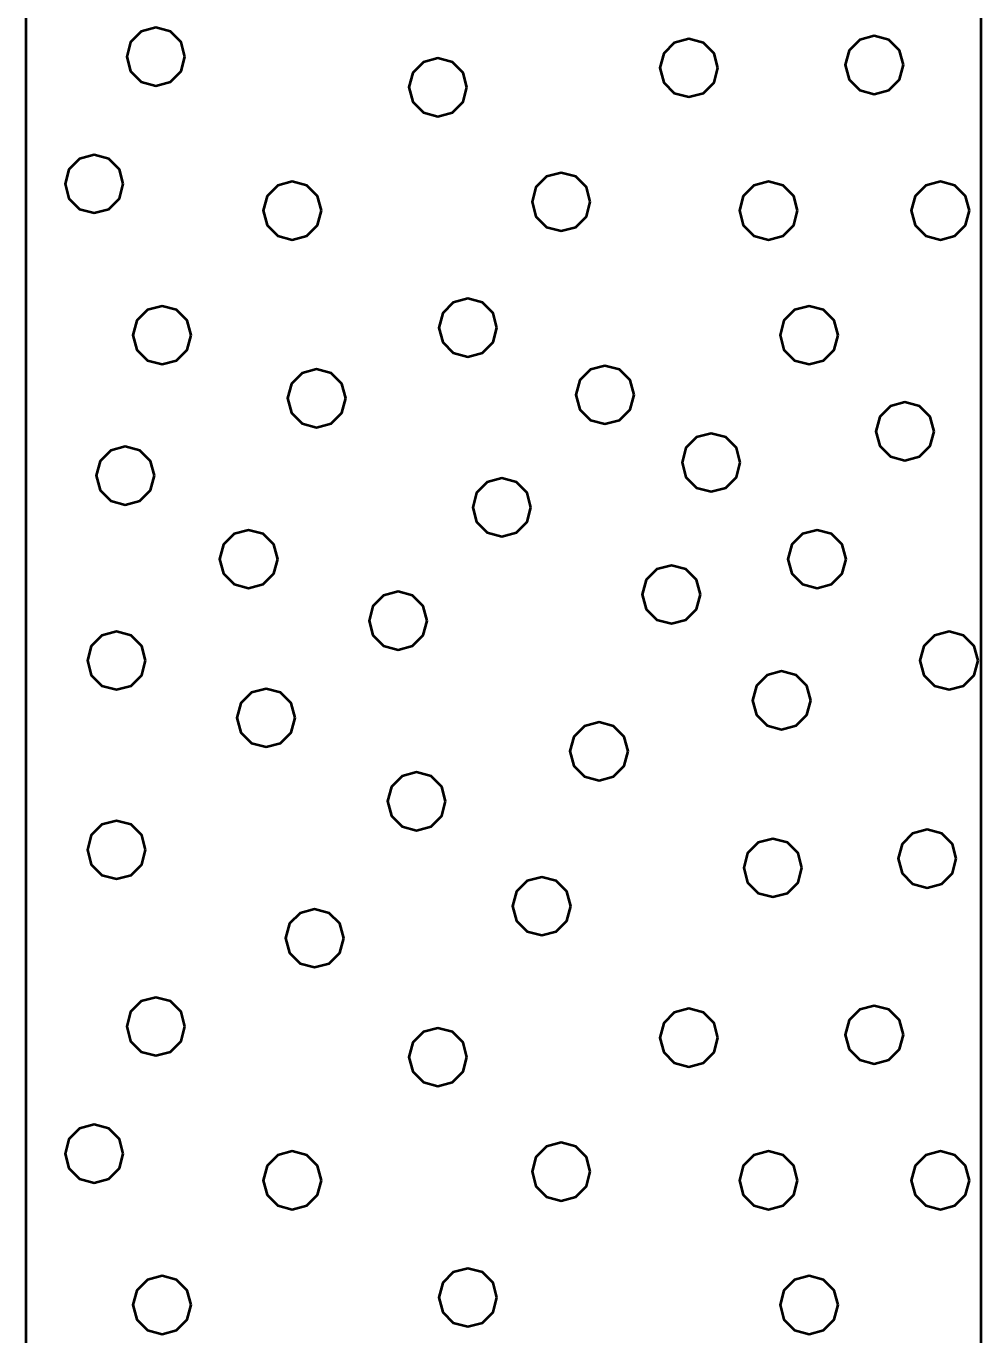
# Model space of a CAD drawing. Extents: x -582 to 653, y -817 to -3.
# Drawn here: x -480.411 to -477.911, y -214.719 to -211.291 of the extents above; entities that cross this region are included whole.
import ezdxf

# ---------------------------------------------------------------- set-up
doc = ezdxf.new("R2010")
doc.units = 0
doc.header["$LTSCALE"] = 0.4
doc.layers.add('27', color=7, linetype='Continuous', lineweight=40)

msp = doc.modelspace()

# ---------------------------------------------------------------- linework, layer by layer
at = {"layer": '27'}
for points in [[(-480.4109, -206.808), (-477.9109, -206.808), (-477.9109, -216.308), (-480.4109, -216.308)], [(-479.9951, -211.3714), (-480.0053, -211.3333), (-480.0332, -211.3054), (-480.0713, -211.2952), (-480.1094, -211.3054), (-480.1373, -211.3333), (-480.1475, -211.3714), (-480.1373, -211.4095), (-480.1094, -211.4374), (-480.0713, -211.4476), (-480.0332, -211.4374), (-480.0053, -211.4095)], [(-478.5993, -211.4007), (-478.6095, -211.3626), (-478.6374, -211.3347), (-478.6755, -211.3245), (-478.7136, -211.3347), (-478.7414, -211.3626), (-478.7517, -211.4007), (-478.7414, -211.4388), (-478.7136, -211.4667), (-478.6755, -211.4769), (-478.6374, -211.4667), (-478.6095, -211.4388)], [(-478.1136, -211.393), (-478.1238, -211.3549), (-478.1517, -211.327), (-478.1898, -211.3168), (-478.2279, -211.327), (-478.2558, -211.3549), (-478.266, -211.393), (-478.2558, -211.4311), (-478.2279, -211.459), (-478.1898, -211.4692), (-478.1517, -211.459), (-478.1238, -211.4311)], [(-479.2565, -211.4515), (-479.2667, -211.4134), (-479.2946, -211.3855), (-479.3327, -211.3753), (-479.3708, -211.3855), (-479.3987, -211.4134), (-479.4089, -211.4515), (-479.3987, -211.4896), (-479.3708, -211.5175), (-479.3327, -211.5277), (-479.2946, -211.5175), (-479.2667, -211.4896)], [(-480.1566, -211.7045), (-480.1668, -211.6664), (-480.1947, -211.6385), (-480.2328, -211.6283), (-480.2709, -211.6385), (-480.2988, -211.6664), (-480.309, -211.7045), (-480.2988, -211.7426), (-480.2709, -211.7705), (-480.2328, -211.7807), (-480.1947, -211.7705), (-480.1668, -211.7426)], [(-478.9336, -211.7515), (-478.9438, -211.7134), (-478.9717, -211.6855), (-479.0098, -211.6753), (-479.0479, -211.6855), (-479.0758, -211.7134), (-479.086, -211.7515), (-479.0758, -211.7896), (-479.0479, -211.8175), (-479.0098, -211.8277), (-478.9717, -211.8175), (-478.9438, -211.7896)], [(-479.6379, -211.7744), (-479.6481, -211.7363), (-479.676, -211.7084), (-479.7141, -211.6982), (-479.7522, -211.7084), (-479.7801, -211.7363), (-479.7903, -211.7744), (-479.7801, -211.8125), (-479.7522, -211.8404), (-479.7141, -211.8506), (-479.676, -211.8404), (-479.6481, -211.8125)], [(-478.3908, -211.7744), (-478.401, -211.7363), (-478.4289, -211.7084), (-478.467, -211.6982), (-478.5051, -211.7084), (-478.533, -211.7363), (-478.5432, -211.7744), (-478.533, -211.8125), (-478.5051, -211.8404), (-478.467, -211.8506), (-478.4289, -211.8404), (-478.401, -211.8125)], [(-477.9407, -211.7744), (-477.9509, -211.7363), (-477.9788, -211.7084), (-478.0169, -211.6982), (-478.055, -211.7084), (-478.0829, -211.7363), (-478.0931, -211.7744), (-478.0829, -211.8125), (-478.055, -211.8404), (-478.0169, -211.8506), (-477.9788, -211.8404), (-477.9509, -211.8125)], [(-479.1781, -212.0811), (-479.1883, -212.043), (-479.2162, -212.0151), (-479.2543, -212.0049), (-479.2924, -212.0151), (-479.3202, -212.043), (-479.3305, -212.0811), (-479.3202, -212.1192), (-479.2924, -212.1471), (-479.2543, -212.1573), (-479.2162, -212.1471), (-479.1883, -212.1192)], [(-479.979, -212.1007), (-479.9892, -212.0626), (-480.0171, -212.0347), (-480.0552, -212.0245), (-480.0933, -212.0347), (-480.1212, -212.0626), (-480.1314, -212.1007), (-480.1212, -212.1388), (-480.0933, -212.1667), (-480.0552, -212.1769), (-480.0171, -212.1667), (-479.9892, -212.1388)], [(-478.2844, -212.1007), (-478.2946, -212.0626), (-478.3225, -212.0348), (-478.3606, -212.0245), (-478.3987, -212.0348), (-478.4266, -212.0626), (-478.4368, -212.1007), (-478.4266, -212.1388), (-478.3987, -212.1667), (-478.3606, -212.1769), (-478.3225, -212.1667), (-478.2946, -212.1388)], [(-479.5741, -212.266), (-479.5843, -212.2279), (-479.6122, -212.2), (-479.6503, -212.1898), (-479.6884, -212.2), (-479.7163, -212.2279), (-479.7265, -212.266), (-479.7163, -212.3041), (-479.6884, -212.3319), (-479.6503, -212.3422), (-479.6122, -212.3319), (-479.5843, -212.3041)], [(-478.819, -212.257), (-478.8292, -212.2189), (-478.8571, -212.191), (-478.8952, -212.1808), (-478.9333, -212.191), (-478.9612, -212.2189), (-478.9714, -212.257), (-478.9612, -212.2951), (-478.9333, -212.323), (-478.8952, -212.3332), (-478.8571, -212.323), (-478.8292, -212.2951)], [(-478.0335, -212.3528), (-478.0438, -212.3147), (-478.0716, -212.2869), (-478.1097, -212.2766), (-478.1478, -212.2869), (-478.1757, -212.3147), (-478.1859, -212.3528), (-478.1757, -212.3909), (-478.1478, -212.4188), (-478.1097, -212.429), (-478.0716, -212.4188), (-478.0438, -212.3909)], [(-478.5408, -212.4342), (-478.551, -212.3961), (-478.5789, -212.3682), (-478.617, -212.358), (-478.6551, -212.3682), (-478.683, -212.3961), (-478.6932, -212.4342), (-478.683, -212.4723), (-478.6551, -212.5002), (-478.617, -212.5104), (-478.5789, -212.5002), (-478.551, -212.4723)], [(-480.0752, -212.4685), (-480.0854, -212.4304), (-480.1133, -212.4025), (-480.1514, -212.3923), (-480.1895, -212.4025), (-480.2174, -212.4304), (-480.2276, -212.4685), (-480.2174, -212.5066), (-480.1895, -212.5345), (-480.1514, -212.5447), (-480.1133, -212.5345), (-480.0854, -212.5066)], [(-479.0891, -212.5517), (-479.0993, -212.5136), (-479.1272, -212.4857), (-479.1653, -212.4755), (-479.2034, -212.4857), (-479.2313, -212.5136), (-479.2415, -212.5517), (-479.2313, -212.5898), (-479.2034, -212.6177), (-479.1653, -212.6279), (-479.1272, -212.6177), (-479.0993, -212.5898)], [(-479.7523, -212.6872), (-479.7625, -212.6491), (-479.7904, -212.6212), (-479.8285, -212.611), (-479.8666, -212.6212), (-479.8945, -212.6491), (-479.9047, -212.6872), (-479.8945, -212.7253), (-479.8666, -212.7532), (-479.8285, -212.7634), (-479.7904, -212.7532), (-479.7625, -212.7253)], [(-478.2636, -212.6872), (-478.2739, -212.6491), (-478.3017, -212.6212), (-478.3398, -212.611), (-478.3779, -212.6212), (-478.4058, -212.6491), (-478.416, -212.6872), (-478.4058, -212.7253), (-478.3779, -212.7532), (-478.3398, -212.7634), (-478.3017, -212.7532), (-478.2739, -212.7253)], [(-478.645, -212.78), (-478.6552, -212.7419), (-478.6831, -212.714), (-478.7212, -212.7038), (-478.7593, -212.714), (-478.7872, -212.7419), (-478.7974, -212.78), (-478.7872, -212.8181), (-478.7593, -212.846), (-478.7212, -212.8562), (-478.6831, -212.846), (-478.6552, -212.8181)], [(-479.3607, -212.8486), (-479.371, -212.8105), (-479.3988, -212.7827), (-479.4369, -212.7724), (-479.475, -212.7827), (-479.5029, -212.8105), (-479.5131, -212.8486), (-479.5029, -212.8867), (-479.475, -212.9146), (-479.4369, -212.9248), (-479.3988, -212.9146), (-479.371, -212.8867)], [(-480.0981, -212.9529), (-480.1083, -212.9148), (-480.1362, -212.8869), (-480.1743, -212.8767), (-480.2124, -212.8869), (-480.2403, -212.9148), (-480.2505, -212.9529), (-480.2403, -212.991), (-480.2124, -213.0189), (-480.1743, -213.0291), (-480.1362, -213.0189), (-480.1083, -212.991)], [(-477.9179, -212.9529), (-477.9281, -212.9148), (-477.956, -212.8869), (-477.9941, -212.8767), (-478.0322, -212.8869), (-478.06, -212.9148), (-478.0703, -212.9529), (-478.06, -212.991), (-478.0322, -213.0189), (-477.9941, -213.0291), (-477.956, -213.0189), (-477.9281, -212.991)], [(-478.3564, -213.0571), (-478.3667, -213.019), (-478.3945, -212.9911), (-478.4326, -212.9809), (-478.4707, -212.9911), (-478.4986, -213.019), (-478.5088, -213.0571), (-478.4986, -213.0952), (-478.4707, -213.1231), (-478.4326, -213.1333), (-478.3945, -213.1231), (-478.3667, -213.0952)], [(-479.7065, -213.1029), (-479.7167, -213.0648), (-479.7446, -213.0369), (-479.7827, -213.0267), (-479.8208, -213.0369), (-479.8487, -213.0648), (-479.8589, -213.1029), (-479.8487, -213.141), (-479.8208, -213.1689), (-479.7827, -213.1791), (-479.7446, -213.1689), (-479.7167, -213.141)], [(-478.8344, -213.1906), (-478.8447, -213.1525), (-478.8725, -213.1246), (-478.9106, -213.1144), (-478.9487, -213.1246), (-478.9766, -213.1525), (-478.9868, -213.1906), (-478.9766, -213.2287), (-478.9487, -213.2566), (-478.9106, -213.2668), (-478.8725, -213.2566), (-478.8447, -213.2287)], [(-479.3124, -213.3216), (-479.3226, -213.2835), (-479.3505, -213.2556), (-479.3886, -213.2454), (-479.4267, -213.2556), (-479.4546, -213.2835), (-479.4648, -213.3216), (-479.4546, -213.3597), (-479.4267, -213.3875), (-479.3886, -213.3978), (-479.3505, -213.3875), (-479.3226, -213.3597)], [(-480.0981, -213.4487), (-480.1083, -213.4106), (-480.1362, -213.3827), (-480.1743, -213.3725), (-480.2124, -213.3827), (-480.2403, -213.4106), (-480.2505, -213.4487), (-480.2403, -213.4868), (-480.2124, -213.5147), (-480.1743, -213.5249), (-480.1362, -213.5147), (-480.1083, -213.4868)], [(-478.3793, -213.4957), (-478.3895, -213.4576), (-478.4174, -213.4297), (-478.4555, -213.4195), (-478.4936, -213.4297), (-478.5215, -213.4576), (-478.5317, -213.4957), (-478.5215, -213.5338), (-478.4936, -213.5617), (-478.4555, -213.5719), (-478.4174, -213.5617), (-478.3895, -213.5338)], [(-477.9751, -213.4716), (-477.9853, -213.4335), (-478.0132, -213.4056), (-478.0513, -213.3954), (-478.0894, -213.4056), (-478.1173, -213.4335), (-478.1275, -213.4716), (-478.1173, -213.5097), (-478.0894, -213.5376), (-478.0513, -213.5478), (-478.0132, -213.5376), (-477.9853, -213.5097)], [(-478.9845, -213.5961), (-478.9947, -213.558), (-479.0226, -213.5302), (-479.0607, -213.5199), (-479.0988, -213.5302), (-479.1266, -213.558), (-479.1369, -213.5961), (-479.1266, -213.6342), (-479.0988, -213.6621), (-479.0607, -213.6723), (-479.0226, -213.6621), (-478.9947, -213.6342)], [(-479.5794, -213.6801), (-479.5896, -213.642), (-479.6175, -213.6141), (-479.6556, -213.6039), (-479.6937, -213.6141), (-479.7216, -213.642), (-479.7318, -213.6801), (-479.7216, -213.7182), (-479.6937, -213.746), (-479.6556, -213.7563), (-479.6175, -213.746), (-479.5896, -213.7182)], [(-479.9951, -213.9114), (-480.0053, -213.8733), (-480.0332, -213.8454), (-480.0713, -213.8352), (-480.1094, -213.8454), (-480.1373, -213.8733), (-480.1475, -213.9114), (-480.1373, -213.9495), (-480.1094, -213.9774), (-480.0713, -213.9876), (-480.0332, -213.9774), (-480.0053, -213.9495)], [(-478.5993, -213.9407), (-478.6095, -213.9026), (-478.6374, -213.8747), (-478.6755, -213.8645), (-478.7136, -213.8747), (-478.7414, -213.9026), (-478.7517, -213.9407), (-478.7414, -213.9788), (-478.7136, -214.0067), (-478.6755, -214.0169), (-478.6374, -214.0067), (-478.6095, -213.9788)], [(-478.1136, -213.933), (-478.1238, -213.8949), (-478.1517, -213.867), (-478.1898, -213.8568), (-478.2279, -213.867), (-478.2558, -213.8949), (-478.266, -213.933), (-478.2558, -213.9711), (-478.2279, -213.999), (-478.1898, -214.0092), (-478.1517, -213.999), (-478.1238, -213.9711)], [(-479.2565, -213.9915), (-479.2667, -213.9534), (-479.2946, -213.9255), (-479.3327, -213.9153), (-479.3708, -213.9255), (-479.3987, -213.9534), (-479.4089, -213.9915), (-479.3987, -214.0296), (-479.3708, -214.0575), (-479.3327, -214.0677), (-479.2946, -214.0575), (-479.2667, -214.0296)], [(-480.1566, -214.2445), (-480.1668, -214.2064), (-480.1947, -214.1785), (-480.2328, -214.1683), (-480.2709, -214.1785), (-480.2988, -214.2064), (-480.309, -214.2445), (-480.2988, -214.2826), (-480.2709, -214.3105), (-480.2328, -214.3207), (-480.1947, -214.3105), (-480.1668, -214.2826)], [(-479.6379, -214.3144), (-479.6481, -214.2763), (-479.676, -214.2484), (-479.7141, -214.2382), (-479.7522, -214.2484), (-479.7801, -214.2763), (-479.7903, -214.3144), (-479.7801, -214.3525), (-479.7522, -214.3804), (-479.7141, -214.3906), (-479.676, -214.3804), (-479.6481, -214.3525)], [(-478.9336, -214.2915), (-478.9438, -214.2534), (-478.9717, -214.2255), (-479.0098, -214.2153), (-479.0479, -214.2255), (-479.0758, -214.2534), (-479.086, -214.2915), (-479.0758, -214.3296), (-479.0479, -214.3575), (-479.0098, -214.3677), (-478.9717, -214.3575), (-478.9438, -214.3296)], [(-478.3908, -214.3144), (-478.401, -214.2763), (-478.4289, -214.2484), (-478.467, -214.2382), (-478.5051, -214.2484), (-478.533, -214.2763), (-478.5432, -214.3144), (-478.533, -214.3525), (-478.5051, -214.3804), (-478.467, -214.3906), (-478.4289, -214.3804), (-478.401, -214.3525)], [(-477.9407, -214.3144), (-477.9509, -214.2763), (-477.9788, -214.2484), (-478.0169, -214.2382), (-478.055, -214.2484), (-478.0829, -214.2763), (-478.0931, -214.3144), (-478.0829, -214.3525), (-478.055, -214.3804), (-478.0169, -214.3906), (-477.9788, -214.3804), (-477.9509, -214.3525)], [(-479.1781, -214.6211), (-479.1883, -214.583), (-479.2162, -214.5551), (-479.2543, -214.5449), (-479.2924, -214.5551), (-479.3202, -214.583), (-479.3305, -214.6211), (-479.3202, -214.6592), (-479.2924, -214.6871), (-479.2543, -214.6973), (-479.2162, -214.6871), (-479.1883, -214.6592)], [(-479.979, -214.6407), (-479.9892, -214.6026), (-480.0171, -214.5747), (-480.0552, -214.5645), (-480.0933, -214.5747), (-480.1212, -214.6026), (-480.1314, -214.6407), (-480.1212, -214.6788), (-480.0933, -214.7067), (-480.0552, -214.7169), (-480.0171, -214.7067), (-479.9892, -214.6788)], [(-478.2844, -214.6407), (-478.2946, -214.6026), (-478.3225, -214.5748), (-478.3606, -214.5645), (-478.3987, -214.5748), (-478.4266, -214.6026), (-478.4368, -214.6407), (-478.4266, -214.6788), (-478.3987, -214.7067), (-478.3606, -214.7169), (-478.3225, -214.7067), (-478.2946, -214.6788)]]:
    msp.add_lwpolyline(points, close=True, dxfattribs=at)

doc.saveas('drawing.dxf')
